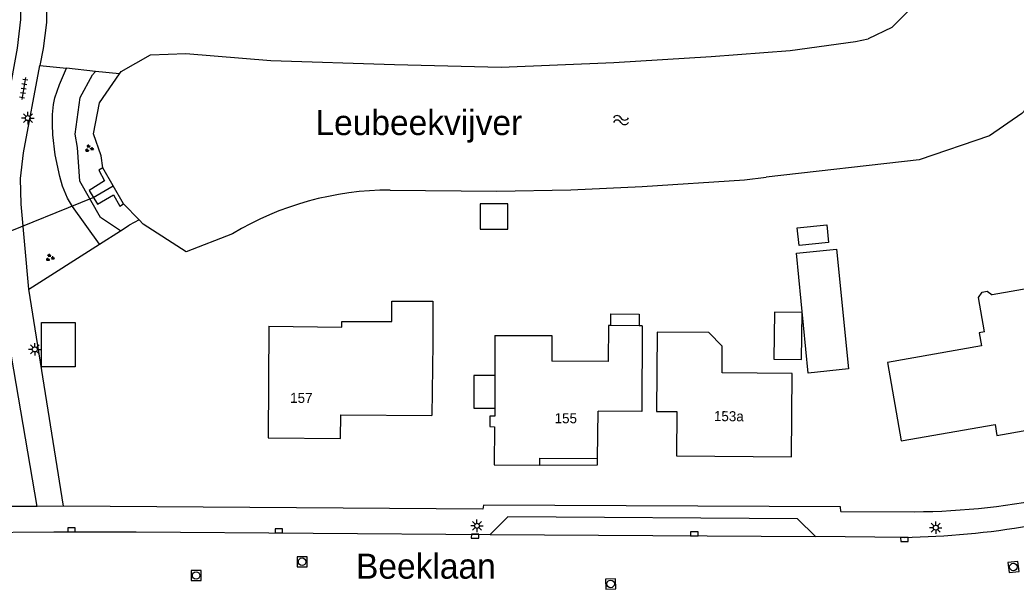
# Model space of a CAD drawing. Extents: x 131000 to 133013, y 393000 to 396501.
# Drawn here: x 131077.2 to 131176.6, y 394943.5 to 395000.3 of the extents above; entities that cross this region are included whole.
import ezdxf

# ---------------------------------------------------------------- set-up
doc = ezdxf.new("R2010")
doc.units = 0
for name, color, linetype in [('gg-afsc-erfafscheiding', 7, 'Continuous'), ('gg-anno-huisnummerreeks BGT', 7, 'Continuous'), ('gg-anno-naam water', 7, 'Continuous'), ('gg-anno-openbare ruimte label', 7, 'Continuous'), ('gg-bbg-gedigitaliseerde bebouwing', 7, 'Continuous'), ('gg-bbg-gedigitaliseerde bijgebouw', 7, 'Continuous'), ('gg-bbg-hoofdgebouw', 7, 'Continuous'), ('gg-bbg-luifel en loopbrug', 7, 'Continuous'), ('gg-knt-BGT kruinlijn', 7, 'Continuous'), ('gg-knt-verharding', 7, 'Continuous'), ('gg-knt-verharding nz', 7, 'Continuous'), ('gg-kntw-beschoeiing', 7, 'Continuous'), ('gg-kwrk-duiker nz buis', 7, 'Continuous'), ('gg-kwrk-uitstroombak niveau min 01', 7, 'Continuous'), ('gt-grn-groengrens', 7, 'Continuous'), ('gt-grn-vlakafsluiter', 7, 'Continuous'), ('gt-grn-weggrens', 7, 'Continuous'), ('gt-symb-groenvak', 7, 'Continuous'), ('gt-symb-kolk', 7, 'Continuous'), ('gt-symb-lichtmast', 7, 'Continuous'), ('gt-symb-rioolschacht', 7, 'Continuous'), ('gt-symb-tegel verharding', 7, 'Continuous'), ('gt-symb-watersymbool', 7, 'Continuous')]:
    doc.layers.add(name, color=color, linetype=linetype)

# ---------------------------------------------------------------- blocks, each defined once
blk = doc.blocks.new('gt0-WA')
at = {"layer": 'gt-symb-watersymbool'}
for centre, start, end in [((-0.323, 0.022), 28.07249, 151.92751), ((0.427, 0.422), 208.07248, 331.92751), ((-0.323, -0.428), 28.07249, 151.92751), ((0.427, -0.028), 208.07248, 331.92751)]:
    blk.add_arc(centre, 0.425, start, end, dxfattribs=at)
blk = doc.blocks.new('gt0-KOLK')
at = {"layer": 'gt-symb-kolk'}
blk.add_lwpolyline([(0, 0), (0.375, 0), (0.375, 0.4), (-0.375, 0.4), (-0.375, 0), (0, 0)], dxfattribs=at)
blk = doc.blocks.new('gt0-LMAST')
at = {"layer": 'gt-symb-lichtmast'}
for p, q in [((-0.182, 0.173), (-0.447, 0.438)), ((-0.005, 0.246), (-0.005, 0.621)), ((0.172, 0.173), (0.437, 0.438)), ((-0.255, -0.004), (-0.63, -0.004)), ((-0.182, -0.181), (-0.447, -0.446)), ((-0.005, -0.254), (-0.005, -0.629)), ((0.437, -0.446), (0.172, -0.181)), ((0.245, -0.004), (0.62, -0.004))]:
    blk.add_line(p, q, dxfattribs=at)
blk.add_circle((-0.005, -0.004), 0.25, dxfattribs=at)
blk = doc.blocks.new('gt0-RS')
at = {"layer": 'gt-symb-rioolschacht'}
blk.add_lwpolyline([(-0.5, -0.5), (0.5, -0.5), (0.5, 0.5), (-0.5, 0.5)], close=True, dxfattribs=at)
blk.add_circle((0, 0), 0.375, dxfattribs=at)
blk = doc.blocks.new('gt0-TEG1')
at = {"layer": 'gt-symb-tegel verharding'}
for p, q in [((-1.125, 0), (1.125, 0)), ((-0.9, -0.25), (-0.9, 0.25)), ((-0.45, -0.25), (-0.45, 0.25)), ((0, -0.25), (0, 0.25)), ((0.45, -0.25), (0.45, 0.25)), ((0.9, -0.25), (0.9, 0.25))]:
    blk.add_line(p, q, dxfattribs=at)
blk = doc.blocks.new('gt0-GRVAK')
at = {"layer": 'gt-symb-groenvak'}
for p, q in [((-0.11, 0.189), (-0.228, 0.24)), ((-0.182, 0.153), (0.088, 0.153)), ((-0.091, 0.211), (-0.156, 0.322)), ((-0.047, 0.214), (-0.047, 0.393)), ((-0.004, 0.211), (0.061, 0.322)), ((0.015, 0.189), (0.133, 0.24)), ((0.262, -0.052), (0.197, 0.059)), ((0.305, -0.049), (0.305, 0.13)), ((0.349, -0.052), (0.414, 0.059)), ((-0.245, -0.228), (-0.363, -0.177)), ((-0.318, -0.264), (-0.047, -0.264)), ((-0.226, -0.206), (-0.291, -0.095)), ((-0.183, -0.203), (-0.183, -0.024)), ((-0.139, -0.206), (-0.074, -0.095)), ((-0.12, -0.228), (-0.002, -0.177)), ((0.243, -0.074), (0.125, -0.023)), ((0.17, -0.11), (0.441, -0.11)), ((0.368, -0.074), (0.486, -0.023))]:
    blk.add_line(p, q, dxfattribs=at)

msp = doc.modelspace()

# ---------------------------------------------------------------- linework, layer by layer
at = {"layer": 'gg-afsc-erfafscheiding'}
for p, q in [((131079.222, 394995.718), (131081.862, 394995.436)), ((131084.771, 394995.125), (131081.862, 394995.436)), ((131087.149, 394994.87), (131084.771, 394995.125)), ((131087.239, 394979.214), (131088.123, 394979.776)), ((131085.151, 394977.885), (131087.239, 394979.214)), ((131078.113, 394973.402), (131085.151, 394977.885)), ((131081.573, 394951.77), (131078.113, 394973.402))]:
    msp.add_line(p, q, dxfattribs=at)
at = {"layer": 'gg-bbg-gedigitaliseerde bebouwing'}
for p, q in [((131178.564, 394973.596), (131174.217, 394972.826)), ((131138.982, 394969.76), (131136.175, 394969.776)), ((131139.302, 394969.758), (131138.982, 394969.76)), ((131102.061, 394969.728), (131109.34, 394969.63)), ((131124.599, 394968.785), (131124.599, 394964.8)), ((131118.41, 394968), (131118.312, 394960.797)), ((131124.599, 394964.8), (131124.599, 394961.549))]:
    msp.add_line(p, q, dxfattribs=at)
for points in [[(131173.452, 394969.158), (131172.845, 394972.583), (131173.212, 394973.109), (131173.693, 394973.194), (131174.217, 394972.826)], [(131109.34, 394969.63), (131109.34, 394970.186), (131114.336, 394970.186), (131114.336, 394972.216), (131118.41, 394972.216), (131118.41, 394968)], [(131136.175, 394969.776), (131135.92, 394969.777), (131135.9, 394966.2), (131130.285, 394966.229)], [(131124.599, 394968.785), (131130.285, 394968.785), (131130.285, 394966.229)], [(131173.452, 394969.158), (131172.909, 394969.062), (131173.14, 394967.77), (131163.78, 394966.11), (131165.122, 394958.269)], [(131124.599, 394961.549), (131124.599, 394960.727), (131124.1, 394960.727)]]:
    msp.add_lwpolyline(points, dxfattribs=at)
at = {"layer": 'gg-bbg-gedigitaliseerde bijgebouw'}
for points in [[(131123.128, 394979.403), (131125.893, 394979.403), (131125.893, 394981.921), (131123.128, 394981.921), (131123.128, 394979.403)], [(131154.76, 394979.513), (131157.706, 394979.819), (131157.888, 394978.068), (131154.942, 394977.762), (131154.76, 394979.513)], [(131154.7, 394976.987), (131158.68, 394977.4), (131159.89, 394965.47)], [(131159.89, 394965.47), (131155.84, 394965.04), (131154.7, 394976.987)], [(131152.497, 394971.112), (131152.442, 394966.439), (131155.196, 394966.406), (131155.252, 394971.079), (131152.497, 394971.112)], [(131079.375, 394970.094), (131082.731, 394970.094), (131082.731, 394965.658), (131079.375, 394965.658), (131079.375, 394970.094)]]:
    msp.add_lwpolyline(points, dxfattribs=at)
at = {"layer": 'gg-bbg-hoofdgebouw'}
msp.add_line((131134.832, 394956.53), (131134.887, 394961.227), dxfattribs=at)
for points in [[(131139.302, 394969.758), (131139.263, 394961.206), (131134.887, 394961.227)], [(131102.061, 394969.728), (131101.974, 394958.59), (131109.209, 394958.532), (131109.238, 394960.861), (131118.312, 394960.797)], [(131147.262, 394965.072), (131147.285, 394967.732), (131145.956, 394969.083), (131140.797, 394969.127), (131140.732, 394961.213), (131142.741, 394961.196)], [(131142.741, 394961.196), (131142.704, 394956.776), (131154.193, 394956.693), (131154.262, 394965.012), (131147.262, 394965.072)], [(131124.1, 394960.727), (131124.098, 394959.72), (131124.56, 394959.687), (131124.528, 394955.889), (131129.078, 394955.864)], [(131165.122, 394958.269), (131174.497, 394959.928), (131174.682, 394958.803), (131183.1, 394960.298)], [(131129.078, 394955.864), (131129.074, 394956.547), (131134.832, 394956.53)]]:
    msp.add_lwpolyline(points, dxfattribs=at)
at = {"layer": 'gg-bbg-luifel en loopbrug'}
for points in [[(131136.175, 394969.776), (131136.182, 394970.931), (131138.989, 394970.915), (131138.982, 394969.76)], [(131124.599, 394964.8), (131122.51, 394964.8), (131122.51, 394961.549), (131124.599, 394961.549)], [(131129.078, 394955.864), (131134.836, 394955.898), (131134.832, 394956.53)]]:
    msp.add_lwpolyline(points, dxfattribs=at)
at = {"layer": 'gg-knt-BGT kruinlijn'}
msp.add_lwpolyline([(131085.151, 394977.885), (131082.482, 394981.633), (131081.977, 394982.486), (131081.474, 394983.688), (131081.189, 394984.652), (131080.736, 394986.813), (131080.495, 394988.795), (131080.456, 394989.817), (131080.483, 394990.82), (131080.587, 394991.814), (131080.708, 394992.499), (131081.168, 394993.798), (131081.862, 394995.436)], dxfattribs=at)
at = {"layer": 'gg-knt-verharding'}
for p, q in [((131159.118, 394951.222), (131166.445, 394951.215)), ((131165.451, 394948.65), (131156.569, 394948.737))]:
    msp.add_line(p, q, dxfattribs=at)
for points in [[(131074.984, 394986.167), (131075.24, 394987.881), (131076.97, 394997.423), (131077.307, 395000.28), (131077.291, 395003.156), (131075.79, 395025.482)], [(131078.322, 395025.784), (131079.86, 395002.846), (131079.857, 395000), (131079.536, 394997.394), (131079.222, 394995.718)], [(131078.113, 394973.402), (131077.342, 394981.885), (131077.287, 394984.448), (131077.585, 394986.995), (131079.222, 394995.718)], [(131078.941, 394951.734), (131076.136, 394968.081), (131075.349, 394974.863)], [(131159.118, 394951.222), (131159.077, 394951.686), (131123.452, 394951.857), (131123.41, 394951.463), (131081.573, 394951.77)], [(131156.569, 394948.737), (131154.797, 394950.512), (131125.896, 394950.707), (131124.117, 394948.96)], [(131043.936, 394948.428), (131058.17, 394948.875), (131072.409, 394949.135), (131080.614, 394949.2), (131088.82, 394949.203), (131124.117, 394948.96)]]:
    msp.add_lwpolyline(points, dxfattribs=at)
for centre, radius, start, end in [((131166.025, 395021.987), 70.773, 270.34036, 293.96132), ((131074.969, 394234.402), 717.343, 89.682768, 92.862397), ((131163.807, 395034.036), 85.402, 271.10318, 279.5632)]:
    msp.add_arc(centre, radius, start, end, dxfattribs=at)
at = {"layer": 'gg-knt-verharding nz'}
msp.add_line((131124.117, 394948.96), (131156.569, 394948.737), dxfattribs=at)
at = {"layer": 'gg-kntw-beschoeiing'}
msp.add_line((131089.115, 394980.309), (131087.548, 394981.902), dxfattribs=at)
for points in [[(131176.885, 395009.363), (131175.324, 395009.072), (131172.164, 395007.53), (131164.695, 395000)], [(131184.069, 395000), (131183.309, 394998.274), (131179.741, 394993.717), (131177.151, 394990.931), (131173.955, 394988.703), (131166.918, 394986.313), (131151.655, 394984.572)], [(131164.695, 395000), (131164.195, 394999.496), (131161.829, 394998.376)], [(131114.59, 394995.814), (131125.224, 394995.544), (131136.468, 394996.007), (131146.185, 394996.591), (131154.045, 394997.191), (131160.585, 394998.087), (131161.829, 394998.376)], [(131087.149, 394994.87), (131087.305, 394995.097), (131090.238, 394996.758), (131093.761, 394996.916), (131102.253, 394996.191), (131114.59, 394995.814)], [(131085.494, 394985.502), (131085.326, 394986.691), (131084.569, 394988.894), (131085.153, 394991.98), (131087.149, 394994.87)], [(131114.157, 394983.288), (131124.772, 394983.174), (131132.163, 394983.319), (131139.301, 394983.634), (131149.496, 394984.312), (131151.655, 394984.572)], [(131098.416, 394978.924), (131093.808, 394977.123), (131089.525, 394979.892), (131089.115, 394980.309)]]:
    msp.add_lwpolyline(points, dxfattribs=at)
msp.add_arc((131114.163, 394952.694), 30.594, 90.01204, 120.97873, dxfattribs=at)
at = {"layer": 'gg-kwrk-duiker nz buis'}
msp.add_lwpolyline([(131063.613, 394973.39), (131065.147, 394974.717), (131084.544, 394982.562), (131086.521, 394983.702)], dxfattribs=at)
at = {"layer": 'gg-kwrk-uitstroombak niveau min 01'}
msp.add_line((131087.548, 394981.902), (131085.494, 394985.502), dxfattribs=at)
msp.add_lwpolyline([(131085.494, 394985.502), (131085.097, 394985.264), (131085.67, 394984.219), (131084.128, 394983.233), (131084.959, 394981.891), (131086.551, 394982.828), (131087.178, 394981.684), (131087.548, 394981.902)], dxfattribs=at)
at = {"layer": 'gt-grn-groengrens'}
msp.add_lwpolyline([(131087.239, 394979.214), (131085.276, 394980.552), (131083.213, 394984.165), (131082.975, 394987.53), (131082.721, 394988.861), (131083.216, 394992.508), (131084.465, 394994.777), (131084.771, 394995.125)], dxfattribs=at)
at = {"layer": 'gt-grn-vlakafsluiter'}
msp.add_line((131089.115, 394980.309), (131088.123, 394979.776), dxfattribs=at)
at = {"layer": 'gt-grn-weggrens'}
msp.add_line((131081.573, 394951.77), (131078.941, 394951.734), dxfattribs=at)

# ---------------------------------------------------------------- block references
at = {"layer": 'gt-symb-groenvak'}
for p in [(131084.117, 394987.444), (131080.205, 394976.551)]:
    msp.add_blockref('gt0-GRVAK', p, dxfattribs=at)
at = {"layer": 'gt-symb-kolk'}
msp.add_blockref('gt0-KOLK', (131082.362, 394949.209), dxfattribs=at)
for p, rotation in [((131103.052, 394949.106), -0.3437705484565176), ((131122.628, 394948.97), 179.4843519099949), ((131144.497, 394948.822), -0.45835645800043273), ((131165.451, 394948.65), -178.3388879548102)]:
    msp.add_blockref('gt0-KOLK', p, dxfattribs=dict(at, rotation=rotation))
at = {"layer": 'gt-symb-lichtmast'}
for p in [(131078.025, 394990.464), (131078.714, 394967.406), (131122.82, 394949.812), (131168.581, 394949.629)]:
    msp.add_blockref('gt0-LMAST', p, dxfattribs=at)
at = {"layer": 'gt-symb-rioolschacht'}
for p, rotation in [((131105.37, 394946.227), -179.6562294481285), ((131176.325, 394945.704), 7.0042592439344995), ((131094.798, 394944.856), 179.71352348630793), ((131136.146, 394944.013), -178.85423715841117)]:
    msp.add_blockref('gt0-RS', p, dxfattribs=dict(at, rotation=rotation))
at = {"layer": 'gt-symb-tegel verharding', "rotation": -100.01793447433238}
msp.add_blockref('gt0-TEG1', (131077.595, 394993.419), dxfattribs=at)
at = {"layer": 'gt-symb-watersymbool'}
msp.add_blockref('gt0-WA', (131137.114, 394990.264), dxfattribs=at)

# ---------------------------------------------------------------- texts
at = {"layer": 'gg-anno-huisnummerreeks BGT'}
for s, rotation, p in [('157', 359.5, (131104.174, 394962.073)), ('155', 359.8, (131130.559, 394960.043)), ('153a', 359.6, (131146.448, 394960.249))]:
    msp.add_text(s, height=1, rotation=rotation, dxfattribs=at).set_placement(p)
at = {"layer": 'gg-anno-naam water'}
msp.add_text('Leubeekvijver', height=2.5, dxfattribs=at).set_placement((131106.699, 394988.77))
at = {"layer": 'gg-anno-openbare ruimte label'}
msp.add_text('Beeklaan', height=2.5, dxfattribs=at).set_placement((131110.747, 394944.539))

doc.saveas('drawing.dxf')
